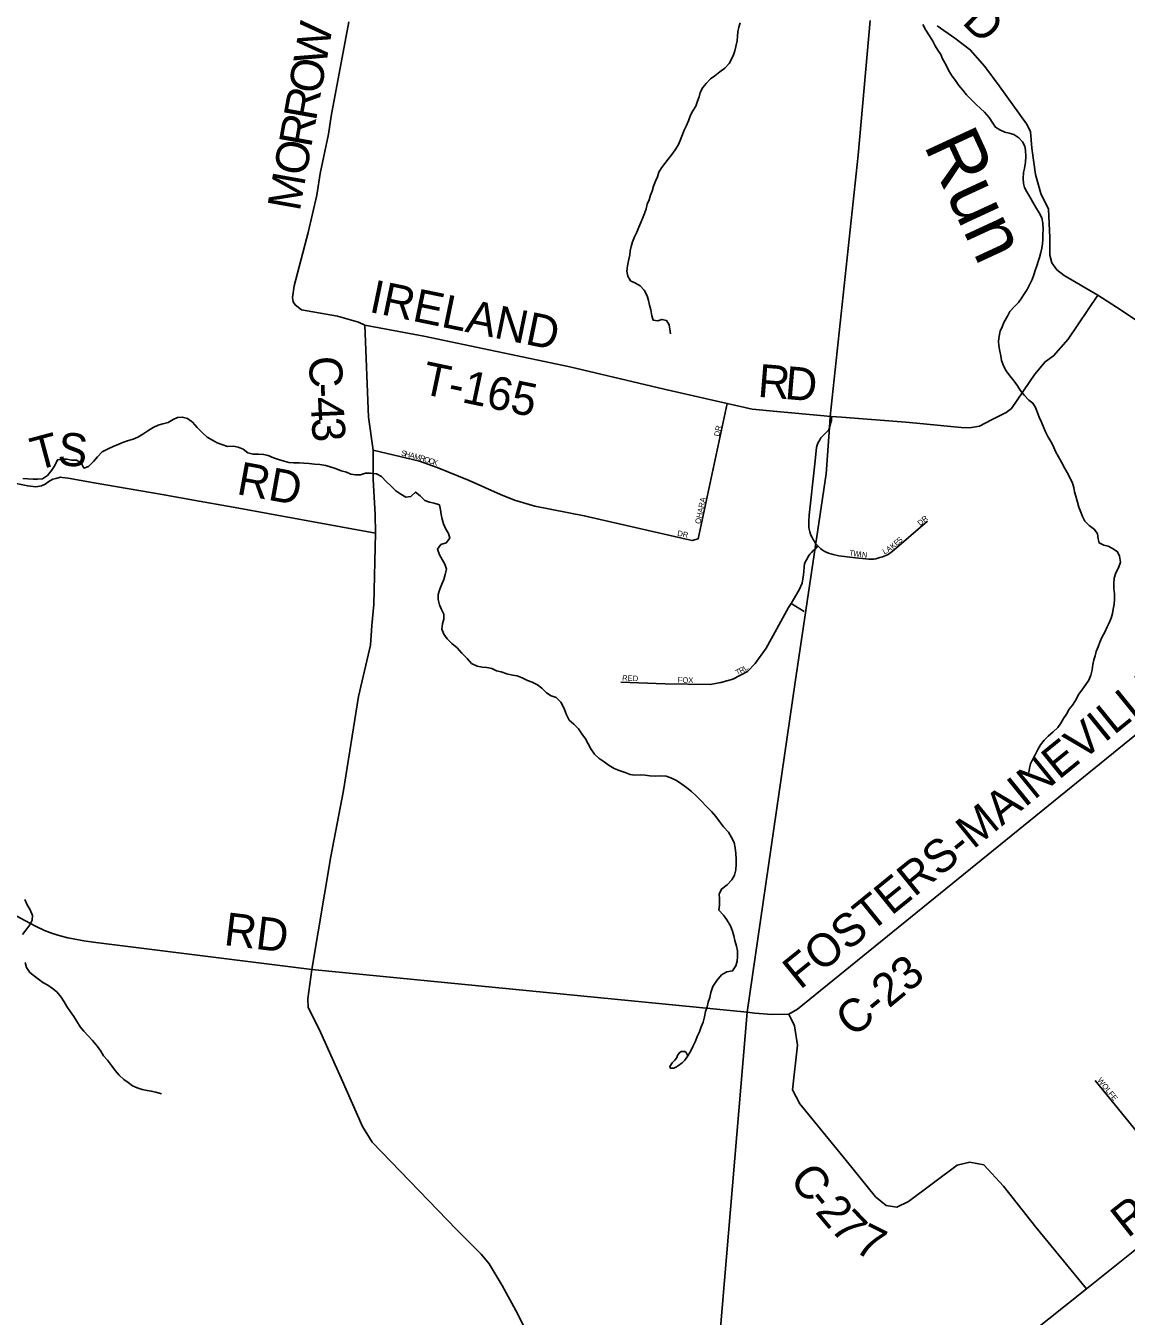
# Model space of a CAD drawing. Extents: x 0 to 1064, y 0 to 440.
# Drawn here: x 264.58 to 294.9, y 88.47 to 124.05 of the extents above; entities that cross this region are included whole.
import ezdxf

# ---------------------------------------------------------------- set-up
doc = ezdxf.new("R2010")
doc.units = 0
for name, color, linetype in [('GM_X_County_Road', 7, 'Continuous'), ('GM_X_County_Road_Text', 7, 'Continuous'), ('GM_X_Minor_Lake', 7, 'Continuous'), ('GM_X_Minor_River', 7, 'Continuous'), ('GM_X_Minor_River_Text', 7, 'Continuous'), ('GM_X_Township', 7, 'Continuous'), ('GM_X_Township_Road', 7, 'Continuous'), ('GM_X_Township_Road_Text', 7, 'Continuous'), ('GM_X_Township_Subdivision', 7, 'Continuous'), ('GM_X_Township_Subdivision_Text', 7, 'Continuous')]:
    doc.layers.add(name, color=color, linetype=linetype)

msp = doc.modelspace()

# ---------------------------------------------------------------- linework, layer by layer
at = {"layer": 'GM_X_County_Road'}
for points in [[(273.48, 124.163), (272.993, 121.554), (272.917, 121.063), (272.69, 119.974), (272.6, 119.38), (272.362, 118.352), (271.972, 116.878), (271.927, 116.555), (271.942, 116.442), (271.999, 116.351), (272.177, 116.218), (273.163, 116.047), (273.746, 115.877), (273.917, 115.797), (274.022, 113.262), (274.148, 112.347), (274.148, 111.54), (274.209, 110.573), (274.213, 110.055), (274.168, 108.089), (274.118, 107.517), (274.074, 106.967), (273.75, 105.552), (273.331, 102.96), (272.987, 101.143), (272.464, 98.029)], [(289.692, 124.05), (290.185, 123.705), (290.606, 123.391), (291.007, 122.925), (291.4, 122.397), (292.156, 121.349), (292.269, 121.138), (292.303, 120.678), (292.404, 119.947), (292.55, 119.426), (292.759, 118.995), (292.803, 118.215), (292.801, 117.728), (292.851, 117.516), (292.993, 117.323), (293.199, 117.161), (294.121, 116.622), (294.638, 116.293), (295.817, 115.507)], [(284.673, 96.827), (285.14, 96.784), (285.602, 96.799), (285.848, 96.931), (299.131, 107.719), (299.549, 108.023), (300.05, 108.314), (300.5, 108.523)], [(256.07, 103.407), (258.159, 102.558), (259.363, 102.062), (260.126, 101.742), (260.709, 101.479), (260.993, 101.346), (261.837, 100.88), (262.478, 100.53), (263.583, 99.907), (264.428, 99.441), (264.847, 99.225), (265.092, 99.105), (265.314, 99.023), (265.528, 98.954), (265.734, 98.901), (266.177, 98.822), (266.505, 98.774), (272.464, 98.029), (284.456, 96.847), (284.673, 96.827)], [(283.57, 81.551), (286.141, 83.106), (293.813, 89.226), (296.889, 91.689), (298.339, 92.823), (300.823, 94.788), (303.502, 96.96), (304.706, 97.891), (305.001, 98.068), (305.269, 98.105), (305.605, 98.19), (306.769, 99.008), (307.128, 99.312), (307.302, 99.867), (307.543, 101.096)], [(272.464, 98.029), (272.348, 97.221), (272.363, 96.976), (272.663, 96.385), (273.273, 95.028), (273.855, 93.7), (274.119, 93.265), (276.443, 90.862), (277.127, 90.174), (277.346, 89.914), (277.702, 89.311), (278.078, 88.629), (278.309, 88.17)], [(293.813, 89.226), (292.41, 90.918), (291.519, 92.05), (290.977, 92.64), (290.592, 92.713), (290.243, 92.628), (288.906, 91.629), (288.581, 91.472), (288.292, 91.52), (287.991, 91.761), (287.185, 92.761), (285.908, 94.326), (285.704, 94.712), (285.848, 95.94), (285.764, 96.47), (285.602, 96.799)]]:
    msp.add_lwpolyline(points, dxfattribs=at)
at = {"layer": 'GM_X_Minor_Lake'}
for points in [[(282.824, 95.643), (282.78, 95.736), (282.738, 95.767), (282.641, 95.77), (282.591, 95.734), (282.547, 95.675), (282.514, 95.584), (282.464, 95.525)], [(282.464, 95.525), (282.389, 95.454), (282.326, 95.352), (282.349, 95.303), (282.434, 95.307), (282.508, 95.342), (282.57, 95.382), (282.663, 95.453), (282.738, 95.524), (282.824, 95.643)]]:
    msp.add_lwpolyline(points, dxfattribs=at)
at = {"layer": 'GM_X_Minor_River'}
for points in [[(282.345, 115.556), (282.329, 115.684), (282.307, 115.806), (282.236, 115.923), (282.108, 115.955), (281.992, 115.914), (281.871, 115.928), (281.83, 116.051), (281.803, 116.215), (281.769, 116.349), (281.74, 116.477), (281.7, 116.606), (281.623, 116.759), (281.51, 116.882), (281.383, 116.951), (281.245, 117.02), (281.168, 117.149), (281.146, 117.283), (281.16, 117.434), (281.187, 117.568), (281.22, 117.731), (281.234, 117.846), (281.26, 117.961), (281.299, 118.088), (281.35, 118.233), (281.419, 118.36), (281.476, 118.499), (281.527, 118.626), (281.577, 118.74), (281.628, 118.873), (281.679, 119.006), (281.705, 119.127), (281.756, 119.254), (281.794, 119.375), (281.839, 119.489), (281.878, 119.623), (281.929, 119.768), (281.985, 119.888), (282.024, 120.009), (282.099, 120.129), (282.192, 120.256), (282.285, 120.369), (282.385, 120.502), (282.478, 120.628), (282.559, 120.76), (282.616, 120.887), (282.661, 121.008), (282.718, 121.171), (282.775, 121.285), (282.844, 121.43), (282.895, 121.587), (282.964, 121.708), (283.039, 121.834), (283.09, 121.967), (283.135, 122.088), (283.167, 122.209), (283.236, 122.347), (283.329, 122.461), (283.447, 122.587), (283.564, 122.67), (283.705, 122.783), (283.841, 122.878), (283.965, 123.01), (284.027, 123.131), (284.078, 123.245), (284.116, 123.36), (284.149, 123.475), (284.182, 123.632), (284.196, 123.766), (284.204, 123.881), (284.224, 124.015), (284.269, 124.129)], [(289.296, 124.086), (289.378, 123.926), (289.479, 123.773), (289.574, 123.625), (289.638, 123.497), (289.715, 123.374), (289.792, 123.257), (289.845, 123.141), (289.934, 122.982), (290.016, 122.804), (290.105, 122.663), (290.2, 122.54), (290.295, 122.405), (290.402, 122.276), (290.503, 122.146), (290.629, 122.017), (290.772, 121.875), (290.886, 121.77), (291, 121.671), (291.131, 121.523), (291.232, 121.369), (291.303, 121.253), (291.417, 121.178), (291.562, 121.121), (291.677, 121.089), (291.81, 121.05), (291.949, 120.963), (292.044, 120.846), (292.109, 120.729), (292.131, 120.608), (292.135, 120.443), (292.126, 120.286), (292.099, 120.116), (292.073, 120.001), (292.064, 119.843), (292.074, 119.703), (292.102, 119.587), (292.167, 119.471), (292.25, 119.336), (292.332, 119.183), (292.409, 119.054), (292.504, 118.894), (292.575, 118.753), (292.603, 118.607), (292.612, 118.437), (292.61, 118.303), (292.607, 118.157), (292.599, 118.042), (292.579, 117.921), (292.547, 117.8)], [(292.547, 117.8), (292.514, 117.661), (292.482, 117.546), (292.443, 117.431), (292.392, 117.298), (292.36, 117.183), (292.309, 117.05), (292.246, 116.924), (292.177, 116.779), (292.102, 116.665), (292.021, 116.538), (291.934, 116.418), (291.823, 116.305), (291.693, 116.167), (291.63, 116.046), (291.542, 115.89), (291.485, 115.745), (291.434, 115.63), (291.402, 115.491), (291.387, 115.358), (291.397, 115.224), (291.419, 115.078), (291.447, 114.95), (291.464, 114.816), (291.528, 114.657), (291.593, 114.54), (291.7, 114.393), (291.813, 114.251), (291.908, 114.122), (291.985, 113.999), (292.092, 113.864), (292.218, 113.728), (292.332, 113.647), (292.403, 113.525), (292.455, 113.408), (292.508, 113.262), (292.572, 113.121), (292.631, 112.968), (292.683, 112.852), (292.742, 112.723), (292.825, 112.588), (292.89, 112.466), (292.96, 112.307), (293.043, 112.16), (293.125, 112.018), (293.202, 111.865), (293.273, 111.731), (293.367, 111.553), (293.42, 111.437), (293.46, 111.314), (293.483, 111.199), (293.517, 111.076), (293.563, 110.918), (293.603, 110.777), (293.65, 110.637), (293.702, 110.515), (293.767, 110.392), (293.887, 110.269), (294.031, 110.163), (294.114, 110.04), (294.13, 109.906), (294.159, 109.79), (294.291, 109.727), (294.406, 109.701), (294.545, 109.626), (294.665, 109.545), (294.724, 109.423), (294.746, 109.258), (294.694, 109.107), (294.619, 108.969), (294.574, 108.818), (294.56, 108.678), (294.563, 108.532), (294.585, 108.386), (294.583, 108.228), (294.574, 108.101), (294.542, 107.967), (294.528, 107.846), (294.489, 107.719), (294.438, 107.586), (294.376, 107.472), (294.312, 107.327), (294.244, 107.2), (294.174, 107.056), (294.13, 106.923), (294.079, 106.796), (294.047, 106.681), (294.008, 106.566), (293.988, 106.439), (293.967, 106.287), (293.928, 106.142), (293.877, 106.009), (293.79, 105.889), (293.703, 105.757), (293.597, 105.619), (293.503, 105.444), (293.422, 105.318), (293.335, 105.204), (293.26, 105.071), (293.179, 104.945), (293.104, 104.818)], [(276.863, 106.469), (276.738, 106.604), (276.594, 106.752), (276.463, 106.9), (276.319, 107.018), (276.187, 107.142), (276.098, 107.271), (276.04, 107.411), (276.061, 107.563), (276.099, 107.69), (276.095, 107.824), (276.031, 107.952), (275.978, 108.081), (275.938, 108.227), (275.946, 108.367), (275.991, 108.518), (276.042, 108.651), (276.099, 108.784), (276.132, 108.923), (276.171, 109.068), (276.13, 109.202), (276.053, 109.331), (275.977, 109.466), (275.924, 109.619), (276.018, 109.745), (276.164, 109.791), (276.264, 109.917), (276.223, 110.052), (276.14, 110.187), (276.088, 110.321), (276.054, 110.449), (276.025, 110.577), (276.009, 110.705), (275.975, 110.839), (275.836, 110.89), (275.703, 110.917), (275.57, 110.961), (275.45, 111.091), (275.318, 111.19), (275.188, 111.071), (275.048, 111.049), (274.916, 111.13), (274.778, 111.229), (274.652, 111.347), (274.508, 111.482), (274.383, 111.618), (274.244, 111.699), (274.075, 111.714), (273.941, 111.71), (273.8, 111.67), (273.666, 111.666), (273.539, 111.686), (273.412, 111.737), (273.267, 111.782), (273.116, 111.839), (272.989, 111.877), (272.85, 111.922), (272.68, 111.949), (272.535, 111.964), (272.383, 111.978), (272.243, 111.986), (272.11, 111.995), (271.952, 111.997), (271.824, 112.011), (271.697, 112.044), (271.54, 112.089), (271.407, 112.139), (271.256, 112.203), (271.129, 112.229), (270.989, 112.237), (270.843, 112.233), (270.698, 112.272), (270.566, 112.372), (270.427, 112.435), (270.3, 112.461), (270.135, 112.451), (269.978, 112.508), (269.851, 112.553), (269.719, 112.622), (269.574, 112.709), (269.448, 112.827), (269.299, 112.975), (269.168, 113.123), (269.03, 113.222), (268.89, 113.261), (268.762, 113.245), (268.634, 113.198), (268.499, 113.115), (268.358, 113.075), (268.224, 113.035), (268.083, 112.97), (267.942, 112.881), (267.806, 112.786), (267.665, 112.709), (267.537, 112.651), (267.408, 112.616), (267.274, 112.57), (267.139, 112.511), (266.986, 112.447), (266.845, 112.388), (266.686, 112.306)], [(266.686, 112.306), (266.556, 112.168), (266.444, 112.036), (266.308, 111.898), (266.18, 111.852), (266.103, 111.999), (265.977, 112.074), (265.837, 112.076), (265.71, 112.096), (265.582, 112.104), (265.454, 112.082), (265.379, 111.925), (265.285, 111.787), (265.174, 111.649), (265.038, 111.56), (264.904, 111.55), (264.777, 111.552), (264.637, 111.554), (264.497, 111.563)], [(282.824, 95.643), (282.906, 95.787), (282.969, 95.92), (283.032, 96.047), (283.077, 96.18), (283.14, 96.312), (283.19, 96.445), (283.241, 96.578), (283.28, 96.723), (283.313, 96.869), (283.352, 97.002), (283.384, 97.129), (283.429, 97.256), (283.461, 97.389), (283.513, 97.558), (283.625, 97.727), (283.749, 97.876), (283.902, 97.959), (284.055, 97.987), (284.148, 98.125), (284.187, 98.258), (284.195, 98.386), (284.192, 98.538), (284.163, 98.672), (284.117, 98.825), (284.089, 98.953), (284.055, 99.081), (284.002, 99.233), (283.902, 99.393), (283.807, 99.528), (283.681, 99.664), (283.696, 99.803), (283.699, 99.974), (283.682, 100.108), (283.752, 100.246), (283.906, 100.365), (284.036, 100.503), (284.111, 100.629), (284.143, 100.775), (284.152, 100.932), (284.154, 101.072), (284.145, 101.224), (284.129, 101.383), (284.101, 101.529), (284.024, 101.67), (283.948, 101.811), (283.804, 101.965), (283.691, 102.107), (283.59, 102.248), (283.471, 102.383), (283.321, 102.544), (283.196, 102.673), (283.064, 102.809), (282.921, 102.939), (282.783, 103.045), (282.656, 103.138), (282.512, 103.243), (282.355, 103.313), (282.222, 103.357), (282.083, 103.366), (281.918, 103.356), (281.779, 103.364), (281.645, 103.385), (281.506, 103.393), (281.366, 103.389), (281.238, 103.403), (281.093, 103.46), (280.93, 103.512), (280.791, 103.568), (280.659, 103.65), (280.515, 103.755), (280.382, 103.842), (280.251, 103.966), (280.15, 104.113), (280.073, 104.254), (280.002, 104.389), (279.901, 104.524), (279.812, 104.66), (279.681, 104.795), (279.555, 104.907), (279.478, 105.054), (279.414, 105.225), (279.326, 105.403), (279.194, 105.526), (279.055, 105.577), (278.929, 105.652), (278.803, 105.788), (278.677, 105.875), (278.532, 105.95), (278.406, 106.001), (278.261, 106.07), (278.122, 106.127), (277.995, 106.141), (277.837, 106.18), (277.68, 106.231), (277.553, 106.263), (277.42, 106.332), (277.281, 106.353), (277.153, 106.367), (277.014, 106.393), (276.863, 106.469)], [(293.104, 104.818), (293.017, 104.704), (292.893, 104.585), (292.758, 104.465), (292.64, 104.352), (292.541, 104.22), (292.472, 104.093), (292.391, 103.949), (292.334, 103.828), (292.271, 103.702), (292.239, 103.581), (292.224, 103.459)], [(264.484, 98.991), (264.602, 99.147), (264.689, 99.261), (264.752, 99.388), (264.766, 99.515), (264.696, 99.675), (264.619, 99.815), (264.554, 99.956)], [(268.32, 94.598), (268.163, 94.643), (268.035, 94.675), (267.92, 94.695), (267.781, 94.722), (267.642, 94.767), (267.515, 94.817), (267.395, 94.91), (267.275, 94.997), (267.149, 95.115), (267.036, 95.244), (266.941, 95.379), (266.828, 95.527), (266.72, 95.65), (266.649, 95.779), (266.554, 95.908), (266.417, 96.074), (266.286, 96.21), (266.178, 96.327), (266.077, 96.45), (265.976, 96.61), (265.899, 96.727), (265.81, 96.856), (265.709, 97.003), (265.632, 97.138), (265.549, 97.267), (265.43, 97.409), (265.316, 97.501), (265.184, 97.595), (265.051, 97.67), (264.931, 97.757), (264.817, 97.844), (264.691, 97.949), (264.596, 98.084), (264.556, 98.218)]]:
    msp.add_lwpolyline(points, dxfattribs=at)
at = {"layer": 'GM_X_Township'}
for points in [[(287.85, 124.199), (287.517, 120.482), (286.747, 113.278), (286.726, 112.97), (286.639, 111.696), (285.778, 105.953), (284.456, 96.847), (283.14, 81.291), (283.031, 79.941), (282.241, 70.19), (281.339, 61.996), (281.161, 60.312), (280.707, 55.955), (280.132, 50.441), (258.767, 52.625), (251.43, 53.311), (244.064, 54.077), (229.411, 55.772), (220.159, 56.563), (213.925, 57.196), (202.834, 58.322)], [(296.889, 91.689), (293.813, 89.226), (286.141, 83.106), (283.14, 81.291), (284.456, 96.847), (285.778, 105.953), (286.639, 111.696), (286.726, 112.97), (286.747, 113.278), (287.517, 120.482), (287.85, 124.199)], [(306.751, 47.903), (284.732, 50.122), (283.428, 50.199), (280.132, 50.441), (280.707, 55.955), (281.161, 60.312), (281.339, 61.996), (282.241, 70.19), (283.031, 79.941), (283.14, 81.291), (286.141, 83.106), (293.813, 89.226), (296.889, 91.689)]]:
    msp.add_lwpolyline(points, dxfattribs=at)
at = {"layer": 'GM_X_Township_Road'}
for points in [[(289.126, 113.09), (290.36, 112.972), (290.582, 112.963), (290.858, 113.013), (291.191, 113.181), (291.596, 113.384), (291.742, 113.495), (292.385, 114.445), (292.67, 114.785), (292.902, 114.946), (293.301, 115.406), (294.121, 116.622)], [(273.917, 115.797), (275.547, 115.49), (279.567, 114.645), (282.174, 114.034), (283.91, 113.632), (284.6, 113.481), (285.275, 113.412), (286.582, 113.293)], [(286.582, 113.293), (286.747, 113.278), (286.786, 113.277), (287.059, 113.256)], [(287.059, 113.256), (288.833, 113.118), (289.126, 113.09)], [(261.355, 111.552), (261.419, 111.57), (261.536, 111.595), (261.688, 111.608), (263.533, 111.506), (263.847, 111.496), (264.266, 111.434), (264.632, 111.364), (264.852, 111.336), (265.011, 111.361), (265.109, 111.407), (265.216, 111.484), (265.325, 111.548), (265.402, 111.567), (265.538, 111.599), (265.579, 111.594)], [(265.579, 111.594), (265.744, 111.576), (266.461, 111.446), (268.333, 111.121), (269.355, 110.943), (270.449, 110.745)], [(270.449, 110.745), (271.245, 110.6), (274.213, 110.055)]]:
    msp.add_lwpolyline(points, dxfattribs=at)
at = {"layer": 'GM_X_Township_Subdivision'}
for points in [[(283.107, 109.905), (283.91, 113.632)], [(286.726, 112.97), (286.765, 113.11), (286.78, 113.165), (286.786, 113.243), (286.786, 113.277)], [(286.35, 109.767), (286.31, 109.833), (286.285, 109.867), (286.247, 109.936), (286.216, 110.005), (286.187, 110.099), (286.162, 110.203), (286.153, 110.313), (286.156, 110.41), (286.169, 110.56), (286.319, 111.969), (286.369, 112.424), (286.388, 112.486), (286.407, 112.543), (286.429, 112.59), (286.457, 112.637), (286.492, 112.684), (286.523, 112.722), (286.573, 112.772), (286.617, 112.816), (286.667, 112.866), (286.705, 112.911), (286.726, 112.97)], [(274.148, 112.347), (275.426, 112.048), (275.915, 111.869), (276.798, 111.509), (277.663, 111.126), (278.046, 110.967), (278.61, 110.8), (279.968, 110.539), (282.777, 109.891), (282.94, 109.856), (283.107, 109.905)], [(289.431, 110.391), (288.446, 109.547), (288.415, 109.525), (288.38, 109.5), (288.342, 109.472), (288.28, 109.441), (288.186, 109.403), (288.113, 109.384), (288.004, 109.353), (287.953, 109.343), (287.897, 109.343), (287.815, 109.343), (287.724, 109.353), (287.448, 109.381), (286.987, 109.437), (286.824, 109.469), (286.702, 109.506), (286.633, 109.532), (286.583, 109.563), (286.529, 109.597), (286.485, 109.629), (286.423, 109.688), (286.404, 109.71), (286.385, 109.732), (286.35, 109.767)], [(280.979, 105.949), (282.197, 105.908), (283.442, 105.884), (283.733, 105.938), (284.059, 106.029), (284.464, 106.246), (284.676, 106.464), (284.984, 106.887), (285.28, 107.425), (285.6, 108.005), (285.67, 108.122), (285.891, 108.495), (285.975, 108.682), (286.012, 108.912), (286.042, 109.227), (286.146, 109.428), (286.188, 109.476), (286.231, 109.524), (286.28, 109.578), (286.328, 109.62)], [(286.328, 109.62), (286.404, 109.71)], [(285.67, 108.122), (286.03, 107.897)], [(296.889, 91.689), (296.769, 91.845), (296.576, 92.086), (296.407, 92.231), (296.203, 92.375), (296.058, 92.496), (294.048, 94.965)]]:
    msp.add_lwpolyline(points, dxfattribs=at)

# ---------------------------------------------------------------- texts
at = {"layer": 'GM_X_County_Road_Text'}
for s, height, rotation, p in [('D', 0.909, 315.577, (290.355, 124.125)), ('W', 0.909, 79.8572, (272.843, 122.928)), ('O', 0.909, 79.8603, (272.703, 122.14)), ('R', 0.909, 79.8582, (272.571, 121.405)), ('R', 0.909, 79.8597, (272.44, 120.67)), ('O', 0.909, 79.8587, (272.299, 119.883)), ('M', 0.909, 79.8579, (272.125, 118.912)), ('C', 0.909, 272.2175, (272.378, 114.929)), ('-', 0.909, 272.3037, (272.407, 114.182)), ('4', 0.909, 272.6245, (272.422, 113.803)), ('3', 0.909, 273.8223, (272.449, 113.223)), ('FOSTERS-MAINEVILLE', 0.90909, 39.0783, (285.917, 97.454)), ('RD', 0.9091, 353.0589, (270.013, 98.705)), ('C-23', 0.9091, 39.4105, (287.372, 96.13)), ('C', 0.909, 308.942, (285.594, 92.224)), ('RD', 0.9091, 38.3509, (294.947, 90.604)), ('-', 0.909, 309.1612, (286.066, 91.641)), ('2', 0.909, 310.0293, (286.311, 91.34)), ('7', 0.909, 313.701, (286.714, 90.863)), ('7', 0.909, 333.4873, (287.375, 90.256))]:
    msp.add_text(s, height=height, rotation=rotation, dxfattribs=at).set_placement(p)
at = {"layer": 'GM_X_Minor_River_Text'}
msp.add_text('Run', height=1.5152, rotation=294.8367, dxfattribs=at).set_placement((289.309, 120.766))
at = {"layer": 'GM_X_Township_Road_Text'}
for s, height, rotation, p in [('IRELAND', 0.9091, 348.3526, (274.011, 116.164)), ('T-165', 0.9091, 348.0822, (275.444, 113.913)), ('R', 0.909, 355.3699, (284.731, 113.822)), ('D', 0.909, 355.08, (285.474, 113.762)), ('T', 0.909, 14.984, (264.858, 111.78)), ('S', 0.909, 354.4322, (265.429, 111.949)), ('RD', 0.9091, 349.65, (270.361, 111.141))]:
    msp.add_text(s, height=height, rotation=rotation, dxfattribs=at).set_placement(p)
at = {"layer": 'GM_X_Township_Subdivision_Text'}
for s, height, rotation, p in [('DR', 0.1515, 78.1073, (283.688, 112.716)), ('S', 0.152, 345.586, (274.91, 112.204)), ('H', 0.152, 345.5768, (275.013, 112.178)), ('A', 0.152, 345.604, (275.142, 112.144)), ('M', 0.152, 345.1906, (275.271, 112.111)), ('R', 0.152, 342.7937, (275.424, 112.071)), ('O', 0.152, 342.0488, (275.538, 112.036)), ('C', 0.152, 342.0411, (275.665, 111.995)), ('K', 0.152, 342.0281, (275.779, 111.958)), ('OHARA', 0.1515, 78.2337, (283.168, 110.302)), ('DR', 0.1515, 40.9083, (289.231, 110.251)), ('DR', 0.1515, 348.1073, (282.522, 109.991)), ('S', 0.152, 39.7951, (288.657, 109.767)), ('T', 0.152, 351.9974, (287.267, 109.445)), ('L', 0.152, 26.9926, (288.237, 109.469)), ('A', 0.152, 34.4893, (288.351, 109.528)), ('K', 0.152, 39.8222, (288.473, 109.613)), ('E', 0.152, 39.7951, (288.575, 109.699)), ('W', 0.152, 352.0126, (287.373, 109.43)), ('I', 0.152, 352.0348, (287.544, 109.406)), ('N', 0.152, 353.1839, (287.614, 109.396)), ('L', 0.152, 37.3698, (284.411, 106.254)), ('RED', 0.1515, 357.9557, (281.011, 105.992)), ('FOX', 0.1515, 358.4933, (282.544, 105.938)), ('T', 0.152, 26.8461, (284.184, 106.135)), ('R', 0.152, 26.8547, (284.279, 106.184)), ('WOLFE', 0.1515, 309.036, (294.098, 94.968))]:
    msp.add_text(s, height=height, rotation=rotation, dxfattribs=at).set_placement(p)

doc.saveas('drawing.dxf')
